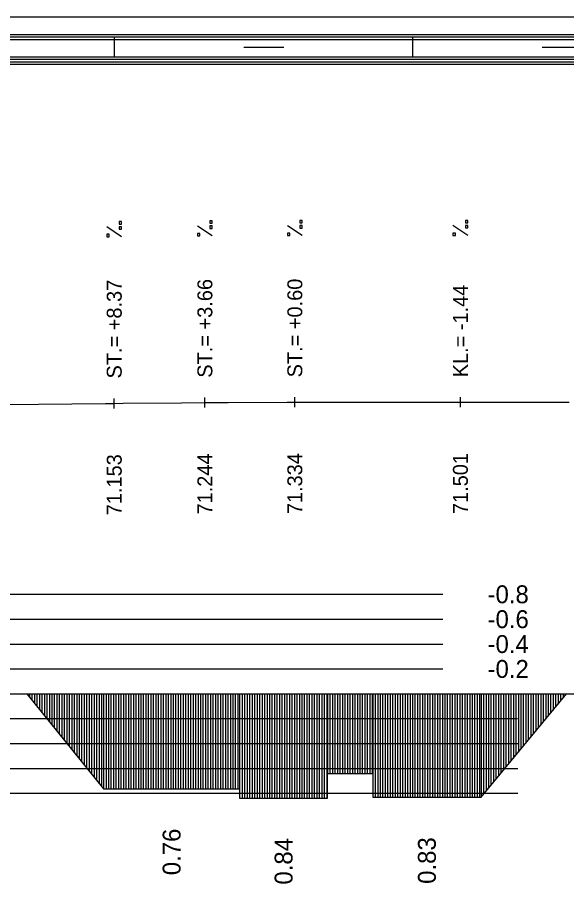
# Model space of a CAD drawing. Extents: x 2 to 10148, y 0 to 380.
# Drawn here: x 7405.2 to 7460.5, y 292.9 to 380 of the extents above; entities that cross this region are included whole.
import ezdxf

# ---------------------------------------------------------------- set-up
doc = ezdxf.new("R2010")
doc.units = 0
for name, color, linetype in [('NIVELETA_CARA', 7, 'Continuous'), ('NIVELETA_TEXT', 7, 'Continuous'), ('RAM', 7, 'Continuous'), ('ZRYCHL_CARA_C', 7, 'Continuous'), ('ZRYCHL_RASTR', 7, 'Continuous'), ('ZRYCHL_TEXT', 7, 'Continuous')]:
    doc.layers.add(name, color=color, linetype=linetype)

msp = doc.modelspace()

# ---------------------------------------------------------------- linework, layer by layer
at = {"layer": 'NIVELETA_CARA'}
for p, q in [((7414.963, 340.695), (7414.963, 341.695)), ((7424.078, 340.772), (7424.078, 341.772)), ((7433.122, 340.805), (7433.122, 341.805)), ((7449.77, 340.815), (7449.77, 341.815)), ((7403.951, 341.064), (7414.073, 341.185)), ((7414.073, 341.185), (7414.963, 341.195)), ((7414.963, 341.195), (7415.852, 341.203)), ((7415.852, 341.203), (7421.722, 341.252)), ((7421.722, 341.252), (7424.078, 341.272)), ((7424.078, 341.272), (7426.433, 341.28)), ((7426.433, 341.28), (7432.357, 341.302)), ((7432.357, 341.302), (7433.122, 341.305)), ((7433.122, 341.305), (7433.886, 341.305)), ((7433.886, 341.305), (7449.259, 341.315)), ((7449.259, 341.315), (7449.77, 341.315)), ((7449.77, 341.315), (7450.28, 341.314)), ((7450.28, 341.314), (7460.703, 341.299))]:
    msp.add_line(p, q, dxfattribs=at)
at = {"layer": 'NIVELETA_TEXT'}
for p, q in [((7415.709, 357.948), (7414.216, 358.938)), ((7415.71, 359.464), (7415.463, 359.464)), ((7415.463, 359.464), (7415.463, 359.221)), ((7415.463, 359.221), (7415.468, 359.216)), ((7415.463, 359.216), (7415.71, 359.216)), ((7415.71, 358.953), (7415.463, 358.953)), ((7415.463, 358.953), (7415.463, 358.71)), ((7415.71, 359.216), (7415.71, 359.464)), ((7415.71, 358.705), (7415.71, 358.953)), ((7424.824, 358.024), (7423.331, 359.015)), ((7424.825, 359.54), (7424.578, 359.54)), ((7424.578, 359.54), (7424.578, 359.297)), ((7424.578, 359.297), (7424.583, 359.293)), ((7424.578, 359.293), (7424.825, 359.293)), ((7424.825, 359.029), (7424.578, 359.029)), ((7424.578, 359.029), (7424.578, 358.786)), ((7424.825, 359.293), (7424.825, 359.54)), ((7424.825, 358.781), (7424.825, 359.029)), ((7433.868, 358.057), (7432.374, 359.048)), ((7433.869, 359.573), (7433.622, 359.573)), ((7433.622, 359.573), (7433.622, 359.33)), ((7433.622, 359.33), (7433.627, 359.326)), ((7433.622, 359.326), (7433.869, 359.326)), ((7433.869, 359.062), (7433.622, 359.062)), ((7433.622, 359.062), (7433.622, 358.819)), ((7433.622, 358.819), (7433.627, 358.814)), ((7433.622, 358.814), (7433.869, 358.814)), ((7433.869, 359.326), (7433.869, 359.573)), ((7433.869, 358.814), (7433.869, 359.062)), ((7450.516, 358.067), (7449.023, 359.058)), ((7450.517, 359.583), (7450.27, 359.583)), ((7450.27, 359.583), (7450.27, 359.34)), ((7450.27, 359.34), (7450.275, 359.336)), ((7450.27, 359.336), (7450.517, 359.336)), ((7450.517, 359.072), (7450.27, 359.072)), ((7450.27, 359.072), (7450.27, 358.829)), ((7450.27, 358.829), (7450.275, 358.824)), ((7450.27, 358.824), (7450.517, 358.824)), ((7450.517, 359.336), (7450.517, 359.583)), ((7450.517, 358.824), (7450.517, 359.072)), ((7414.463, 358.195), (7414.216, 358.195)), ((7414.216, 358.195), (7414.216, 357.952)), ((7414.216, 357.952), (7414.22, 357.948)), ((7414.216, 357.948), (7414.463, 357.948)), ((7414.463, 357.948), (7414.463, 358.195)), ((7415.463, 358.71), (7415.468, 358.705)), ((7415.463, 358.705), (7415.71, 358.705)), ((7423.578, 358.272), (7423.331, 358.272)), ((7423.331, 358.272), (7423.331, 358.029)), ((7423.331, 358.029), (7423.335, 358.024)), ((7423.331, 358.024), (7423.578, 358.024)), ((7423.578, 358.024), (7423.578, 358.272)), ((7424.578, 358.786), (7424.583, 358.781)), ((7424.578, 358.781), (7424.825, 358.781)), ((7432.622, 358.305), (7432.374, 358.305)), ((7432.374, 358.305), (7432.374, 358.062)), ((7432.374, 358.062), (7432.379, 358.057)), ((7432.374, 358.057), (7432.622, 358.057)), ((7432.622, 358.057), (7432.622, 358.305)), ((7449.27, 358.315), (7449.023, 358.315)), ((7449.023, 358.315), (7449.023, 358.072)), ((7449.023, 358.072), (7449.027, 358.067)), ((7449.023, 358.067), (7449.27, 358.067)), ((7449.27, 358.067), (7449.27, 358.315))]:
    msp.add_line(p, q, dxfattribs=at)
at = {"layer": 'RAM'}
for p, q in [((8072.176, 380), (6872.96, 380)), ((8072.176, 378.25), (6872.96, 378.25)), ((8072.176, 378), (6872.96, 378)), ((7415, 376), (7415, 378)), ((7445, 376), (7445, 378)), ((8072.176, 377.75), (6872.96, 377.75)), ((7428, 377), (7432, 377)), ((7458, 377), (7462, 377)), ((8072.176, 376), (6872.96, 376)), ((8072.176, 375.75), (6872.96, 375.75)), ((8072.176, 375.5), (6872.96, 375.5)), ((8072.176, 375.25), (6872.96, 375.25))]:
    msp.add_line(p, q, dxfattribs=at)
at = {"layer": 'ZRYCHL_CARA_C'}
for p, q in [((6872.96, 312), (8072.184, 312)), ((7406.188, 312), (7413.888, 302.461)), ((7406.438, 312), (7406.438, 311.69)), ((7406.688, 312), (7406.688, 311.381)), ((7406.938, 312), (7406.938, 311.071)), ((7407.188, 312), (7407.188, 310.761)), ((7407.438, 312), (7407.438, 310.451)), ((7407.688, 312), (7407.688, 310.142)), ((7407.938, 312), (7407.938, 309.832)), ((7408.188, 312), (7408.188, 309.522)), ((7408.438, 312), (7408.438, 309.213)), ((7408.688, 312), (7408.688, 308.903)), ((7408.938, 312), (7408.938, 308.593)), ((7409.188, 312), (7409.188, 308.283)), ((7409.438, 312), (7409.438, 307.974)), ((7409.688, 312), (7409.688, 307.664)), ((7409.938, 312), (7409.938, 307.354)), ((7410.188, 312), (7410.188, 307.044)), ((7410.438, 312), (7410.438, 306.735)), ((7410.688, 312), (7410.688, 306.425)), ((7410.938, 312), (7410.938, 306.115)), ((7411.188, 312), (7411.188, 305.806)), ((7411.438, 312), (7411.438, 305.496)), ((7411.688, 312), (7411.688, 305.186)), ((7411.938, 312), (7411.938, 304.876)), ((7412.188, 312), (7412.188, 304.567)), ((7412.438, 312), (7412.438, 304.257)), ((7412.688, 312), (7412.688, 303.947)), ((7412.938, 312), (7412.938, 303.638)), ((7413.188, 312), (7413.188, 303.328)), ((7413.438, 312), (7413.438, 303.018)), ((7413.688, 312), (7413.688, 302.708)), ((7413.888, 312), (7413.888, 302.461)), ((7414.138, 312), (7414.138, 302.461)), ((7414.388, 312), (7414.388, 302.461)), ((7414.638, 312), (7414.638, 302.461)), ((7414.888, 312), (7414.888, 302.461)), ((7415.138, 312), (7415.138, 302.461)), ((7415.388, 312), (7415.388, 302.461)), ((7415.638, 312), (7415.638, 302.461)), ((7415.888, 312), (7415.888, 302.461)), ((7416.138, 312), (7416.138, 302.461)), ((7416.388, 312), (7416.388, 302.461)), ((7416.638, 312), (7416.638, 302.461)), ((7416.888, 312), (7416.888, 302.461)), ((7417.138, 312), (7417.138, 302.461)), ((7417.388, 312), (7417.388, 302.461)), ((7417.638, 312), (7417.638, 302.461)), ((7417.888, 312), (7417.888, 302.461)), ((7418.138, 312), (7418.138, 302.461)), ((7418.388, 312), (7418.388, 302.461)), ((7418.638, 312), (7418.638, 302.461)), ((7418.888, 312), (7418.888, 302.461)), ((7419.138, 312), (7419.138, 302.461)), ((7419.388, 312), (7419.388, 302.461)), ((7419.638, 312), (7419.638, 302.461)), ((7419.888, 312), (7419.888, 302.461)), ((7420.138, 312), (7420.138, 302.461)), ((7420.388, 312), (7420.388, 302.461)), ((7420.638, 312), (7420.638, 302.461)), ((7420.888, 312), (7420.888, 302.461)), ((7421.138, 312), (7421.138, 302.461)), ((7421.388, 312), (7421.388, 302.461)), ((7421.638, 312), (7421.638, 302.461)), ((7421.888, 312), (7421.888, 302.461)), ((7422.138, 312), (7422.138, 302.461)), ((7422.388, 312), (7422.388, 302.461)), ((7422.638, 312), (7422.638, 302.461)), ((7422.888, 312), (7422.888, 302.461)), ((7423.138, 312), (7423.138, 302.461)), ((7423.388, 312), (7423.388, 302.461)), ((7423.638, 312), (7423.638, 302.461)), ((7423.888, 312), (7423.888, 302.461)), ((7424.138, 312), (7424.138, 302.461)), ((7424.388, 312), (7424.388, 302.461)), ((7424.638, 312), (7424.638, 302.461)), ((7424.888, 312), (7424.888, 302.461)), ((7425.138, 312), (7425.138, 302.461)), ((7425.388, 312), (7425.388, 302.461)), ((7425.638, 312), (7425.638, 302.461)), ((7425.888, 312), (7425.888, 302.461)), ((7426.138, 312), (7426.138, 302.461)), ((7426.388, 312), (7426.388, 302.461)), ((7426.638, 312), (7426.638, 302.461)), ((7426.888, 312), (7426.888, 302.461)), ((7427.138, 312), (7427.138, 302.461)), ((7427.388, 312), (7427.388, 302.461)), ((7427.575, 312), (7427.575, 301.519)), ((7427.825, 312), (7427.825, 301.519)), ((7428.075, 312), (7428.075, 301.519)), ((7428.325, 312), (7428.325, 301.519)), ((7428.575, 312), (7428.575, 301.519)), ((7428.825, 312), (7428.825, 301.519)), ((7429.075, 312), (7429.075, 301.519)), ((7429.325, 312), (7429.325, 301.519)), ((7429.575, 312), (7429.575, 301.519)), ((7429.825, 312), (7429.825, 301.519)), ((7430.075, 312), (7430.075, 301.519)), ((7430.325, 312), (7430.325, 301.519)), ((7430.575, 312), (7430.575, 301.519)), ((7430.825, 312), (7430.825, 301.519)), ((7431.075, 312), (7431.075, 301.519)), ((7431.325, 312), (7431.325, 301.519)), ((7431.575, 312), (7431.575, 301.519)), ((7431.825, 312), (7431.825, 301.519)), ((7432.075, 312), (7432.075, 301.519)), ((7432.325, 312), (7432.325, 301.519)), ((7432.575, 312), (7432.575, 301.519)), ((7432.825, 312), (7432.825, 301.519)), ((7433.075, 312), (7433.075, 301.519)), ((7433.325, 312), (7433.325, 301.519)), ((7433.575, 312), (7433.575, 301.519)), ((7433.825, 312), (7433.825, 301.519)), ((7434.075, 312), (7434.075, 301.519)), ((7434.325, 312), (7434.325, 301.519)), ((7434.575, 312), (7434.575, 301.519)), ((7434.825, 312), (7434.825, 301.519)), ((7435.075, 312), (7435.075, 301.519)), ((7435.325, 312), (7435.325, 301.519)), ((7435.575, 312), (7435.575, 301.519)), ((7435.825, 312), (7435.825, 301.519)), ((7436.075, 312), (7436.075, 301.519)), ((7436.325, 312), (7436.325, 301.519)), ((7436.407, 312), (7436.407, 304)), ((7436.657, 312), (7436.657, 304)), ((7436.907, 312), (7436.907, 304)), ((7437.157, 312), (7437.157, 304)), ((7437.407, 312), (7437.407, 304)), ((7437.657, 312), (7437.657, 304)), ((7437.907, 312), (7437.907, 304)), ((7438.157, 312), (7438.157, 304)), ((7438.407, 312), (7438.407, 304)), ((7438.657, 312), (7438.657, 304)), ((7438.907, 312), (7438.907, 304)), ((7439.157, 312), (7439.157, 304)), ((7439.407, 312), (7439.407, 304)), ((7439.657, 312), (7439.657, 304)), ((7439.907, 312), (7439.907, 304)), ((7440.157, 312), (7440.157, 304)), ((7440.407, 312), (7440.407, 304)), ((7440.657, 312), (7440.657, 304)), ((7440.907, 312), (7440.907, 304)), ((7440.954, 312), (7440.954, 301.594)), ((7441.204, 312), (7441.204, 301.594)), ((7441.454, 312), (7441.454, 301.594)), ((7441.704, 312), (7441.704, 301.594)), ((7441.954, 312), (7441.954, 301.594)), ((7442.204, 312), (7442.204, 301.594)), ((7442.454, 312), (7442.454, 301.594)), ((7442.704, 312), (7442.704, 301.594)), ((7442.954, 312), (7442.954, 301.594)), ((7443.204, 312), (7443.204, 301.594)), ((7443.454, 312), (7443.454, 301.594)), ((7443.704, 312), (7443.704, 301.594)), ((7443.954, 312), (7443.954, 301.594)), ((7444.204, 312), (7444.204, 301.594)), ((7444.454, 312), (7444.454, 301.594)), ((7444.704, 312), (7444.704, 301.594)), ((7444.954, 312), (7444.954, 301.594)), ((7445.204, 312), (7445.204, 301.594)), ((7445.454, 312), (7445.454, 301.594)), ((7445.704, 312), (7445.704, 301.594)), ((7445.954, 312), (7445.954, 301.594)), ((7446.204, 312), (7446.204, 301.594)), ((7446.454, 312), (7446.454, 301.594)), ((7446.704, 312), (7446.704, 301.594)), ((7446.954, 312), (7446.954, 301.594)), ((7447.204, 312), (7447.204, 301.594)), ((7447.454, 312), (7447.454, 301.594)), ((7447.704, 312), (7447.704, 301.594)), ((7447.954, 312), (7447.954, 301.594)), ((7448.204, 312), (7448.204, 301.594)), ((7448.454, 312), (7448.454, 301.594)), ((7448.704, 312), (7448.704, 301.594)), ((7448.954, 312), (7448.954, 301.594)), ((7449.204, 312), (7449.204, 301.594)), ((7449.454, 312), (7449.454, 301.594)), ((7449.704, 312), (7449.704, 301.594)), ((7449.954, 312), (7449.954, 301.594)), ((7450.204, 312), (7450.204, 301.594)), ((7450.454, 312), (7450.454, 301.594)), ((7450.704, 312), (7450.704, 301.594)), ((7450.954, 312), (7450.954, 301.594)), ((7451.204, 312), (7451.204, 301.594)), ((7451.454, 312), (7451.454, 301.594)), ((7451.704, 312), (7451.704, 301.594)), ((7451.846, 312), (7451.846, 301.594)), ((7451.846, 301.594), (7460.446, 312)), ((7452.096, 312), (7452.096, 301.897)), ((7452.346, 312), (7452.346, 302.199)), ((7452.596, 312), (7452.596, 302.502)), ((7452.846, 312), (7452.846, 302.804)), ((7453.096, 312), (7453.096, 303.107)), ((7453.346, 312), (7453.346, 303.409)), ((7453.596, 312), (7453.596, 303.712)), ((7453.846, 312), (7453.846, 304.014)), ((7454.096, 312), (7454.096, 304.317)), ((7454.346, 312), (7454.346, 304.619)), ((7454.596, 312), (7454.596, 304.922)), ((7454.846, 312), (7454.846, 305.224)), ((7455.096, 312), (7455.096, 305.527)), ((7455.346, 312), (7455.346, 305.829)), ((7455.596, 312), (7455.596, 306.132)), ((7455.846, 312), (7455.846, 306.434)), ((7456.096, 312), (7456.096, 306.737)), ((7456.346, 312), (7456.346, 307.039)), ((7456.596, 312), (7456.596, 307.342)), ((7456.846, 312), (7456.846, 307.644)), ((7457.096, 312), (7457.096, 307.947)), ((7457.346, 312), (7457.346, 308.249)), ((7457.596, 312), (7457.596, 308.552)), ((7457.846, 312), (7457.846, 308.854)), ((7458.096, 312), (7458.096, 309.157)), ((7458.346, 312), (7458.346, 309.459)), ((7458.596, 312), (7458.596, 309.762)), ((7458.846, 312), (7458.846, 310.064)), ((7459.096, 312), (7459.096, 310.367)), ((7459.346, 312), (7459.346, 310.669)), ((7459.596, 312), (7459.596, 310.972)), ((7459.846, 312), (7459.846, 311.274)), ((7460.096, 312), (7460.096, 311.577)), ((7460.346, 312), (7460.346, 311.879)), ((7436.407, 301.519), (7436.407, 304)), ((7436.407, 304), (7440.954, 304)), ((7440.954, 304), (7440.954, 301.594)), ((7413.888, 302.461), (7427.575, 302.461)), ((7427.575, 302.461), (7427.575, 301.519)), ((7427.575, 301.519), (7436.407, 301.519)), ((7440.954, 301.594), (7451.846, 301.594))]:
    msp.add_line(p, q, dxfattribs=at)
at = {"layer": 'ZRYCHL_RASTR'}
for p, q in [((7252, 322), (7448, 322)), ((7252, 319.5), (7448, 319.5)), ((7252, 317), (7448, 317)), ((7252, 314.5), (7448, 314.5)), ((7252, 309.5), (7455.507, 309.5)), ((7252, 307), (7455.586, 307)), ((7252, 304.5), (7455.533, 304.5)), ((7252, 302), (7455.533, 302))]:
    msp.add_line(p, q, dxfattribs=at)

# ---------------------------------------------------------------- texts
at = {"layer": 'NIVELETA_TEXT'}
for s, p in [('ST.= +3.66', (7424.828, 343.772)), ('ST.= +0.60', (7433.872, 343.805)), ('ST.= +8.37', (7415.713, 343.695)), ('KL.= -1.44', (7450.52, 343.815)), ('71.153', (7415.713, 329.945)), ('71.244', (7424.828, 330.022)), ('71.334', (7433.872, 330.055)), ('71.501', (7450.52, 330.065))]:
    msp.add_text(s, height=1.5, rotation=90, dxfattribs=at).set_placement(p)
at = {"layer": 'ZRYCHL_TEXT'}
for s, p in [('-0.8', (7452.5, 321.1)), ('-0.6', (7452.5, 318.6)), ('-0.4', (7452.5, 316.1)), ('-0.2', (7452.5, 313.6))]:
    msp.add_text(s, height=1.8, dxfattribs=at).set_placement(p)
for s, p in [('0.76', (7421.631, 293.761)), ('0.84', (7432.891, 292.819)), ('0.83', (7447.3, 292.894))]:
    msp.add_text(s, height=1.8, rotation=90, dxfattribs=at).set_placement(p)

doc.saveas('drawing.dxf')
